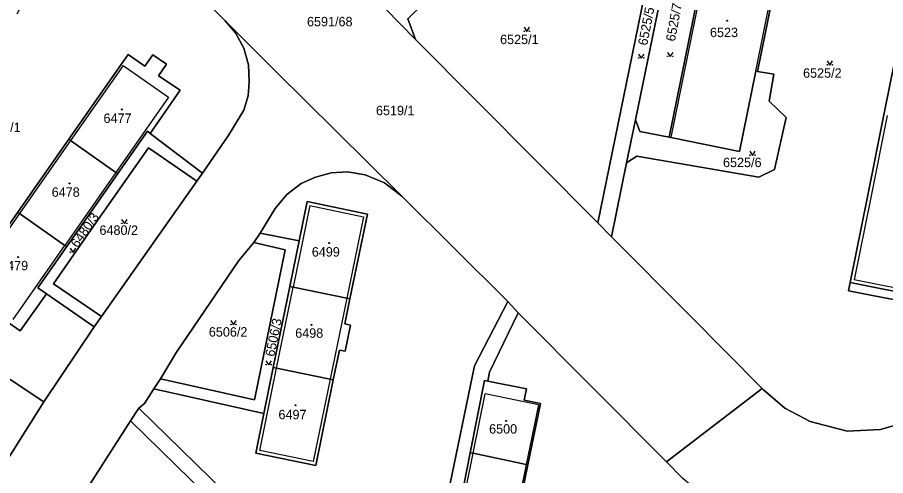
# Model space of a CAD drawing. Extents: x -596233 to -595156, y -1161235 to -1159375.
# Drawn here: x -595711.1 to -595554.5, y -1159609.9 to -1159527.2 of the extents above; entities that cross this region are included whole.
import ezdxf

# ---------------------------------------------------------------- set-up
doc = ezdxf.new("R2010")
doc.units = 0
for name, color, linetype in [('KN_CAR_KR', 7, 'Continuous'), ('KN_KULTURY', 7, 'Continuous'), ('KN_PARC_CIS_POZ', 7, 'Continuous'), ('KN_PARC_CIS_STAV', 7, 'Continuous'), ('KN_PARC_PLOCHA', 7, 'Continuous'), ('parcely_l', 7, 'Continuous')]:
    doc.layers.add(name, color=color, linetype=linetype)

msp = doc.modelspace()

# ---------------------------------------------------------------- linework, layer by layer
at = {"layer": 'KN_CAR_KR'}
for points in [[(-595584.5, -1159505.59), (-595588.88, -1159527.25)], [(-595577.93, -1159536.88), (-595572.15, -1159508.16)], [(-595588.88, -1159527.25), (-595593.26, -1159548.87)], [(-595692.04, -1159535.84), (-595701.53, -1159549.4)], [(-595692.04, -1159535.84), (-595683.87, -1159541.56)], [(-595683.87, -1159541.56), (-595693.36, -1159555.14)], [(-595554.23, -1159544.88), (-595557.19, -1159559.64)], [(-595701.53, -1159549.4), (-595710.74, -1159562.55)], [(-595693.36, -1159555.14), (-595702.57, -1159568.3)], [(-595557.19, -1159559.64), (-595560.18, -1159574.51)], [(-595658.39, -1159561.1), (-595661.39, -1159575.83)], [(-595658.39, -1159561.1), (-595648.7, -1159563.14)], [(-595710.74, -1159562.55), (-595720.09, -1159575.9)], [(-595648.7, -1159563.14), (-595651.73, -1159577.85)], [(-595711.92, -1159581.67), (-595702.57, -1159568.3)], [(-595547.76, -1159576.98), (-595560.18, -1159574.51)], [(-595664.38, -1159590.46), (-595661.39, -1159575.83)], [(-595651.73, -1159577.85), (-595654.73, -1159592.45)], [(-595667.41, -1159605.33), (-595664.38, -1159590.46)], [(-595654.73, -1159592.45), (-595657.79, -1159607.29)], [(-595628.92, -1159605.83), (-595626.74, -1159595.09)], [(-595617.12, -1159597.05), (-595626.74, -1159595.09)], [(-595617.12, -1159597.05), (-595619.32, -1159607.82)], [(-595657.79, -1159607.29), (-595667.41, -1159605.33)], [(-595632.97, -1159625.76), (-595628.92, -1159605.83)], [(-595619.32, -1159607.82), (-595623.4, -1159627.76)]]:
    msp.add_lwpolyline(points, dxfattribs=at)
at = {"layer": 'KN_KULTURY'}
for points in [[(-595619.7318, -1159528.9616), (-595619.2318, -1159529.7116), (-595618.7318, -1159528.9616)], [(-595599.0818, -1159533.7816), (-595598.5818, -1159534.5316), (-595598.0818, -1159533.7816)], [(-595593.8518, -1159533.4916), (-595593.3518, -1159534.2416), (-595592.8518, -1159533.4916)], [(-595565.0718, -1159535.0316), (-595564.5718, -1159535.7816), (-595564.0718, -1159535.0316)], [(-595579.0118, -1159551.3316), (-595578.5118, -1159552.0816), (-595578.0118, -1159551.3316)], [(-595692.3418, -1159563.6316), (-595691.8418, -1159564.3816), (-595691.3418, -1159563.6316)], [(-595701.6018, -1159568.8216), (-595701.1018, -1159569.5716), (-595700.6018, -1159568.8216)], [(-595672.6418, -1159581.8916), (-595672.1418, -1159582.6416), (-595671.6418, -1159581.8916)], [(-595666.3018, -1159589.1116), (-595665.8018, -1159589.8616), (-595665.3018, -1159589.1116)]]:
    msp.add_lwpolyline(points, dxfattribs=at)
for centre, radius in [((-595583.07, -1159527.77), 0.09), ((-595583.07, -1159527.77), 0.0398), ((-595619.682, -1159529.6614), 0.05), ((-595618.7826, -1159529.6614), 0.05), ((-595599.032, -1159534.4814), 0.05), ((-595598.1326, -1159534.4814), 0.05), ((-595593.802, -1159534.1914), 0.05), ((-595592.9026, -1159534.1914), 0.05), ((-595565.022, -1159535.7314), 0.05), ((-595564.1226, -1159535.7314), 0.05), ((-595692.27, -1159543.78), 0.09), ((-595692.27, -1159543.78), 0.0398), ((-595578.962, -1159552.0314), 0.05), ((-595578.0626, -1159552.0314), 0.05), ((-595701.73, -1159557.13), 0.09), ((-595701.73, -1159557.13), 0.0398), ((-595692.292, -1159564.3314), 0.05), ((-595691.3926, -1159564.3314), 0.05), ((-595654.87, -1159567.89), 0.09), ((-595654.87, -1159567.89), 0.0398), ((-595701.552, -1159569.5214), 0.05), ((-595700.6526, -1159569.5214), 0.05), ((-595711.01, -1159570.43), 0.09), ((-595711.01, -1159570.43), 0.0398), ((-595672.592, -1159582.5914), 0.05), ((-595671.6926, -1159582.5914), 0.05), ((-595658.08, -1159582.67), 0.09), ((-595658.08, -1159582.67), 0.0398), ((-595666.252, -1159589.8114), 0.05), ((-595665.3526, -1159589.8114), 0.05), ((-595660.97, -1159597.14), 0.09), ((-595660.97, -1159597.14), 0.0398), ((-595622.97, -1159599.97), 0.09), ((-595622.97, -1159599.97), 0.0398)]:
    msp.add_circle(centre, radius, dxfattribs=at)
at = {"layer": 'KN_PARC_PLOCHA'}
for points in [[(-595606.43, -1159564.25), (-595639.31, -1159531.13), (-595640.72, -1159527.44), (-595637.79, -1159524.59), (-595629.16, -1159518.13), (-595620.31, -1159512.57), (-595611.19, -1159507.55), (-595600.08, -1159502.72), (-595592.53, -1159500.02), (-595582.85, -1159497.24), (-595578.45, -1159496.25), (-595579.18, -1159502.45), (-595580.94, -1159503.3), (-595591.11, -1159501.44), (-595593.89, -1159503.05)], [(-595576.6, -1159507.23), (-595584.5, -1159505.59), (-595584.79, -1159505.53), (-595589.75, -1159504.93), (-595591.54, -1159506.39), (-595599.62, -1159545.64), (-595601.22, -1159553.4), (-595603.96, -1159566.74), (-595606.43, -1159564.25), (-595593.89, -1159503.05), (-595591.11, -1159501.44), (-595580.94, -1159503.3), (-595579.18, -1159502.45), (-595578.45, -1159496.25), (-595575.62, -1159495.61), (-595576.4, -1159503.21)], [(-595584.79, -1159505.53), (-595589.17, -1159527.19), (-595593.55, -1159548.81), (-595598.84, -1159547.74), (-595599.62, -1159545.64), (-595591.54, -1159506.39), (-595589.75, -1159504.93)], [(-595576.6, -1159507.23), (-595572.15, -1159508.16), (-595571.85, -1159508.22), (-595576.2, -1159529.83), (-595577.63, -1159536.93), (-595577.93, -1159536.88), (-595580.85, -1159551.39), (-595593.26, -1159548.87), (-595593.55, -1159548.81), (-595589.17, -1159527.19), (-595584.79, -1159505.53), (-595584.5, -1159505.59)], [(-595533.95, -1159533.46), (-595535.13, -1159539.41), (-595536.49, -1159539.19), (-595537.51, -1159544.29), (-595540.45, -1159543.7), (-595541.21, -1159547.47), (-595544.18, -1159562.23), (-595545.8, -1159570.27), (-595547.29, -1159577.69), (-595560.89, -1159574.98), (-595557.78, -1159559.52), (-595554.82, -1159544.76), (-595551.71, -1159529.3), (-595538.1, -1159532.03), (-595538.22, -1159532.62)], [(-595687.18, -1159548.1), (-595687.69, -1159547.71), (-595693.04, -1159555.36), (-595693.36, -1159555.14), (-595701.53, -1159549.4), (-595701.86, -1159549.17), (-595691.16, -1159533.89), (-595688.16, -1159535.98), (-595686.72, -1159533.91), (-595684.25, -1159535.64), (-595685.7, -1159537.71), (-595681.75, -1159540.29)], [(-595577.63, -1159536.93), (-595574.68, -1159537.43), (-595575.51, -1159542.3), (-595572.47, -1159545.23), (-595574.56, -1159554.6), (-595577.39, -1159556.02), (-595599.36, -1159552.19), (-595601.22, -1159553.4), (-595599.62, -1159545.64), (-595598.84, -1159547.74), (-595593.55, -1159548.81), (-595593.26, -1159548.87), (-595580.85, -1159551.39), (-595577.93, -1159536.88)], [(-595687.18, -1159548.1), (-595677.72, -1159555.27), (-595678.76, -1159556.74), (-595687.5, -1159550.68), (-595697.8, -1159565.47), (-595704.6, -1159575.22), (-595695.96, -1159581.17), (-595697.26, -1159583.01), (-595705.88, -1159577.04), (-595707.44, -1159575.96), (-595702.24, -1159568.53), (-595693.04, -1159555.36), (-595687.69, -1159547.71)], [(-595693.04, -1159555.36), (-595702.24, -1159568.53), (-595702.57, -1159568.3), (-595710.74, -1159562.55), (-595711.07, -1159562.32), (-595701.86, -1159549.17), (-595701.53, -1159549.4), (-595693.36, -1159555.14)], [(-595678.76, -1159556.74), (-595695.96, -1159581.17), (-595704.6, -1159575.22), (-595697.8, -1159565.47), (-595687.5, -1159550.68)], [(-595651.14, -1159577.97), (-595651.73, -1159577.85), (-595661.39, -1159575.83), (-595661.98, -1159575.71), (-595660.31, -1159567.5), (-595658.86, -1159560.39), (-595647.99, -1159562.67)], [(-595702.24, -1159568.53), (-595707.44, -1159575.96), (-595705.88, -1159577.04), (-595710.64, -1159583.75), (-595715.29, -1159580.52), (-595716.74, -1159582.57), (-595719.25, -1159580.8), (-595717.8, -1159578.75), (-595721, -1159576.49), (-595711.07, -1159562.32), (-595710.74, -1159562.55), (-595702.57, -1159568.3)], [(-595660.31, -1159567.5), (-595661.98, -1159575.71), (-595664.97, -1159590.34), (-595666.66, -1159598.66), (-595686.5, -1159594.21), (-595685.32, -1159592.41), (-595668.33, -1159596.19), (-595662.83, -1159569.09), (-595668.47, -1159567.77), (-595667.32, -1159566.09)], [(-595685.32, -1159592.41), (-595682.43, -1159587.55), (-595671.17, -1159571.03), (-595668.47, -1159567.77), (-595662.83, -1159569.09), (-595668.33, -1159596.19)], [(-595531.75, -1159572.57), (-595532.34, -1159575.46), (-595541.92, -1159573.95), (-595543.21, -1159580.02), (-595561.2, -1159576.51), (-595560.89, -1159574.98), (-595547.29, -1159577.69), (-595545.8, -1159570.27)], [(-595651.14, -1159577.97), (-595652.07, -1159582.49), (-595651.04, -1159582.7), (-595652.01, -1159587.41), (-595653.04, -1159587.19), (-595654.14, -1159592.57), (-595654.73, -1159592.45), (-595664.38, -1159590.46), (-595664.97, -1159590.34), (-595661.98, -1159575.71), (-595661.39, -1159575.83), (-595651.73, -1159577.85)], [(-595620.82, -1159580.48), (-595625.95, -1159591.21), (-595626.27, -1159592.78), (-595626.86, -1159592.66), (-595629.44, -1159605.72), (-595633.37, -1159625.68), (-595635.51, -1159636.52), (-595638.15, -1159635.97), (-595628.65, -1159590.07), (-595622.65, -1159578.44)], [(-595654.14, -1159592.57), (-595657.32, -1159608), (-595668.12, -1159605.8), (-595666.66, -1159598.66), (-595664.97, -1159590.34), (-595664.38, -1159590.46), (-595654.73, -1159592.45)], [(-595626.27, -1159592.78), (-595619.31, -1159594.19), (-595619.72, -1159596.21), (-595616.77, -1159596.82), (-595619.04, -1159607.88), (-595619.32, -1159607.82), (-595628.92, -1159605.83), (-595629.44, -1159605.72), (-595626.86, -1159592.66)], [(-595690.74, -1159599.96), (-595689.2, -1159597.67), (-595650.5, -1159635.54), (-595618.62, -1159667.25), (-595612.42, -1159674.39), (-595607.88, -1159681.98), (-595607.2, -1159692.47), (-595607.63, -1159696.35), (-595693.56, -1159680.66), (-595660.9, -1159629.13)], [(-595619.04, -1159607.88), (-595623.12, -1159627.82), (-595623.4, -1159627.76), (-595632.97, -1159625.76), (-595633.37, -1159625.68), (-595629.44, -1159605.72), (-595628.92, -1159605.83), (-595619.32, -1159607.82)]]:
    msp.add_lwpolyline(points, close=True, dxfattribs=at)
for points in [[(-595711.18, -1159526.51), (-595709.62, -1159523.57), (-595696.38, -1159505.19), (-595673.68, -1159527.8), (-595671.76, -1159529.98), (-595670.29, -1159532.72), (-595669.43, -1159535.71), (-595669.3, -1159538.8), (-595669.52, -1159541.31), (-595670.31, -1159543.92), (-595672.99, -1159548.38), (-595677.72, -1159555.27), (-595687.18, -1159548.1), (-595681.75, -1159540.29), (-595685.7, -1159537.71), (-595684.25, -1159535.64), (-595686.72, -1159533.91), (-595688.16, -1159535.98), (-595691.16, -1159533.89), (-595701.86, -1159549.17), (-595711.07, -1159562.32), (-595721, -1159576.49)], [(-595644.79, -1159525.59), (-595639.31, -1159531.13), (-595606.43, -1159564.25), (-595603.96, -1159566.74), (-595589.96, -1159580.84), (-595576.77, -1159594.15), (-595594.01, -1159607.39), (-595620.82, -1159580.48), (-595622.65, -1159578.44), (-595641.79, -1159559.43), (-595653.71, -1159547.64), (-595664.39, -1159537.05), (-595673.68, -1159527.8), (-595696.38, -1159505.19)], [(-595547.73, -1159599.31), (-595555.45, -1159601.55), (-595561.42, -1159601.83), (-595568.12, -1159600.06), (-595572.68, -1159597.67), (-595576.53, -1159594.39), (-595576.77, -1159594.15), (-595589.96, -1159580.84), (-595603.96, -1159566.74), (-595601.22, -1159553.4), (-595599.36, -1159552.19), (-595577.39, -1159556.02), (-595574.56, -1159554.6), (-595572.47, -1159545.23), (-595575.51, -1159542.3), (-595574.68, -1159537.43), (-595577.63, -1159536.93), (-595576.2, -1159529.83), (-595571.85, -1159508.22)], [(-595637.79, -1159524.59), (-595640.72, -1159527.44), (-595639.31, -1159531.13), (-595644.79, -1159525.59)], [(-595714.46, -1159609.36), (-595706.34, -1159596.54), (-595697.26, -1159583.01), (-595695.96, -1159581.17), (-595678.76, -1159556.74), (-595677.72, -1159555.27), (-595672.99, -1159548.38), (-595670.31, -1159543.92), (-595669.52, -1159541.31), (-595669.3, -1159538.8), (-595669.43, -1159535.71), (-595670.29, -1159532.72), (-595671.76, -1159529.98), (-595673.68, -1159527.8), (-595664.39, -1159537.05), (-595653.71, -1159547.64), (-595641.79, -1159559.43), (-595644.92, -1159557.04), (-595648.39, -1159555.6), (-595651.6, -1159555.05), (-595654.53, -1159555.21), (-595657.37, -1159555.98), (-595659.93, -1159557.15), (-595662.5, -1159559.12), (-595664.61, -1159561.63), (-595667.32, -1159566.09), (-595668.47, -1159567.77), (-595671.17, -1159571.03), (-595682.43, -1159587.55), (-595685.32, -1159592.41), (-595686.5, -1159594.21), (-595688.21, -1159596.81), (-595689.2, -1159597.67), (-595690.74, -1159599.96), (-595705.83, -1159623.57)], [(-595551.71, -1159529.3), (-595554.82, -1159544.76), (-595557.78, -1159559.52), (-595560.89, -1159574.98), (-595561.2, -1159576.51), (-595543.21, -1159580.02)], [(-595650.5, -1159635.54), (-595689.2, -1159597.67), (-595688.21, -1159596.81), (-595686.5, -1159594.21), (-595666.66, -1159598.66), (-595668.12, -1159605.8), (-595657.32, -1159608), (-595654.14, -1159592.57), (-595653.04, -1159587.19), (-595652.01, -1159587.41), (-595651.04, -1159582.7), (-595652.07, -1159582.49), (-595651.14, -1159577.97), (-595647.99, -1159562.67), (-595658.86, -1159560.39), (-595660.31, -1159567.5), (-595667.32, -1159566.09), (-595664.61, -1159561.63), (-595662.5, -1159559.12), (-595659.93, -1159557.15), (-595657.37, -1159555.98), (-595654.53, -1159555.21), (-595651.6, -1159555.05), (-595648.39, -1159555.6), (-595644.92, -1159557.04), (-595641.79, -1159559.43), (-595622.65, -1159578.44), (-595628.65, -1159590.07), (-595638.15, -1159635.97)], [(-595743.99, -1159571.56), (-595706.34, -1159596.54), (-595714.46, -1159609.36)], [(-595715.29, -1159580.52), (-595710.64, -1159583.75), (-595705.88, -1159577.04), (-595697.26, -1159583.01), (-595706.34, -1159596.54), (-595743.99, -1159571.56)], [(-595623.12, -1159627.82), (-595619.04, -1159607.88), (-595616.77, -1159596.82), (-595619.72, -1159596.21), (-595619.31, -1159594.19), (-595626.27, -1159592.78), (-595625.95, -1159591.21), (-595620.82, -1159580.48), (-595594.01, -1159607.39), (-595591.06, -1159610.35)], [(-595552.61, -1159632.7), (-595559.21, -1159628.44), (-595575.76, -1159621.08), (-595581.95, -1159617.21), (-595588.81, -1159612.31), (-595591.06, -1159610.35), (-595594.01, -1159607.39), (-595576.77, -1159594.15), (-595576.53, -1159594.39), (-595572.68, -1159597.67), (-595568.12, -1159600.06), (-595561.42, -1159601.83), (-595555.45, -1159601.55), (-595547.73, -1159599.31)], [(-595705.83, -1159623.57), (-595690.74, -1159599.96), (-595660.9, -1159629.13)]]:
    msp.add_lwpolyline(points, dxfattribs=at)
at = {"layer": 'parcely_l'}
for points in [[(-595639.31, -1159531.13), (-595640.72, -1159527.44), (-595637.79, -1159524.59), (-595629.16, -1159518.13), (-595620.31, -1159512.57), (-595611.19, -1159507.55), (-595600.08, -1159502.72), (-595592.53, -1159500.02), (-595582.85, -1159497.24), (-595578.45, -1159496.25)], [(-595578.45, -1159496.25), (-595579.18, -1159502.45), (-595580.94, -1159503.3), (-595591.11, -1159501.44), (-595593.89, -1159503.05), (-595606.43, -1159564.25)], [(-595696.38, -1159505.19), (-595673.68, -1159527.8)], [(-595584.79, -1159505.53), (-595589.75, -1159504.93), (-595591.54, -1159506.39), (-595599.62, -1159545.64)], [(-595593.55, -1159548.81), (-595589.17, -1159527.19), (-595584.79, -1159505.53)], [(-595576.6, -1159507.23), (-595572.15, -1159508.16), (-595571.85, -1159508.22), (-595576.2, -1159529.83), (-595577.63, -1159536.93)], [(-595639.31, -1159531.13), (-595644.79, -1159525.59)], [(-595673.68, -1159527.8), (-595671.76, -1159529.98), (-595670.29, -1159532.72), (-595669.43, -1159535.71), (-595669.3, -1159538.8), (-595669.52, -1159541.31), (-595670.31, -1159543.92), (-595672.99, -1159548.38), (-595677.72, -1159555.27)], [(-595673.68, -1159527.8), (-595664.39, -1159537.05), (-595653.71, -1159547.64), (-595641.79, -1159559.43)], [(-595560.89, -1159574.98), (-595557.78, -1159559.52), (-595554.82, -1159544.76), (-595551.71, -1159529.3)], [(-595606.43, -1159564.25), (-595639.31, -1159531.13)], [(-595687.18, -1159548.1), (-595681.75, -1159540.29), (-595685.7, -1159537.71), (-595684.25, -1159535.64), (-595686.72, -1159533.91), (-595688.16, -1159535.98), (-595691.16, -1159533.89), (-595701.86, -1159549.17)], [(-595577.63, -1159536.93), (-595574.68, -1159537.43), (-595575.51, -1159542.3), (-595572.47, -1159545.23), (-595574.56, -1159554.6), (-595577.39, -1159556.02), (-595599.36, -1159552.19), (-595601.22, -1159553.4)], [(-595577.63, -1159536.93), (-595577.93, -1159536.88), (-595580.85, -1159551.39), (-595593.26, -1159548.87), (-595593.55, -1159548.81)], [(-595599.62, -1159545.64), (-595601.22, -1159553.4)], [(-595599.62, -1159545.64), (-595598.84, -1159547.74), (-595593.55, -1159548.81)], [(-595687.18, -1159548.1), (-595687.69, -1159547.71), (-595693.04, -1159555.36)], [(-595701.86, -1159549.17), (-595711.07, -1159562.32)], [(-595693.04, -1159555.36), (-595693.36, -1159555.14), (-595701.53, -1159549.4), (-595701.86, -1159549.17)], [(-595677.72, -1159555.27), (-595687.18, -1159548.1)], [(-595695.96, -1159581.17), (-595704.6, -1159575.22), (-595697.8, -1159565.47), (-595687.5, -1159550.68), (-595678.76, -1159556.74)], [(-595601.22, -1159553.4), (-595603.96, -1159566.74)], [(-595702.24, -1159568.53), (-595693.04, -1159555.36)], [(-595678.76, -1159556.74), (-595677.72, -1159555.27)], [(-595667.32, -1159566.09), (-595664.61, -1159561.63), (-595662.5, -1159559.12), (-595659.93, -1159557.15), (-595657.37, -1159555.98), (-595654.53, -1159555.21), (-595651.6, -1159555.05), (-595648.39, -1159555.6), (-595644.92, -1159557.04), (-595641.79, -1159559.43)], [(-595678.76, -1159556.74), (-595695.96, -1159581.17)], [(-595651.14, -1159577.97), (-595647.99, -1159562.67), (-595658.86, -1159560.39), (-595660.31, -1159567.5)], [(-595641.79, -1159559.43), (-595622.65, -1159578.44)], [(-595711.07, -1159562.32), (-595721, -1159576.49), (-595717.8, -1159578.75), (-595719.25, -1159580.8), (-595716.74, -1159582.57), (-595715.29, -1159580.52), (-595710.64, -1159583.75), (-595705.88, -1159577.04)], [(-595711.07, -1159562.32), (-595710.74, -1159562.55), (-595702.57, -1159568.3), (-595702.24, -1159568.53)], [(-595603.96, -1159566.74), (-595606.43, -1159564.25)], [(-595667.32, -1159566.09), (-595668.47, -1159567.77)], [(-595660.31, -1159567.5), (-595667.32, -1159566.09)], [(-595576.77, -1159594.15), (-595589.96, -1159580.84), (-595603.96, -1159566.74)], [(-595668.47, -1159567.77), (-595671.17, -1159571.03), (-595682.43, -1159587.55), (-595685.32, -1159592.41)], [(-595668.47, -1159567.77), (-595662.83, -1159569.09), (-595668.33, -1159596.19), (-595685.32, -1159592.41)], [(-595660.31, -1159567.5), (-595661.98, -1159575.71)], [(-595702.24, -1159568.53), (-595707.44, -1159575.96), (-595705.88, -1159577.04)], [(-595560.89, -1159574.98), (-595547.29, -1159577.69), (-595545.8, -1159570.27)], [(-595706.34, -1159596.54), (-595743.99, -1159571.56)], [(-595532.34, -1159575.46), (-595541.92, -1159573.95), (-595543.21, -1159580.02), (-595561.2, -1159576.51), (-595560.89, -1159574.98)], [(-595661.98, -1159575.71), (-595664.97, -1159590.34)], [(-595661.98, -1159575.71), (-595661.39, -1159575.83), (-595651.73, -1159577.85), (-595651.14, -1159577.97)], [(-595705.88, -1159577.04), (-595697.26, -1159583.01)], [(-595654.14, -1159592.57), (-595653.04, -1159587.19), (-595652.01, -1159587.41), (-595651.04, -1159582.7), (-595652.07, -1159582.49), (-595651.14, -1159577.97)], [(-595622.65, -1159578.44), (-595628.65, -1159590.07), (-595638.15, -1159635.97), (-595635.51, -1159636.52)], [(-595620.82, -1159580.48), (-595622.65, -1159578.44)], [(-595626.27, -1159592.78), (-595625.95, -1159591.21), (-595620.82, -1159580.48)], [(-595620.82, -1159580.48), (-595594.01, -1159607.39)], [(-595697.26, -1159583.01), (-595695.96, -1159581.17)], [(-595697.26, -1159583.01), (-595706.34, -1159596.54)], [(-595576.77, -1159594.15), (-595576.53, -1159594.39), (-595572.68, -1159597.67), (-595568.12, -1159600.06), (-595561.42, -1159601.83), (-595555.45, -1159601.55), (-595547.73, -1159599.31), (-595542.6, -1159596.31), (-595537.85, -1159591.18), (-595535.12, -1159586.64)], [(-595664.97, -1159590.34), (-595666.66, -1159598.66)], [(-595654.14, -1159592.57), (-595654.73, -1159592.45), (-595664.38, -1159590.46), (-595664.97, -1159590.34)], [(-595685.32, -1159592.41), (-595686.5, -1159594.21)], [(-595666.66, -1159598.66), (-595668.12, -1159605.8), (-595657.32, -1159608), (-595654.14, -1159592.57)], [(-595626.27, -1159592.78), (-595626.86, -1159592.66), (-595629.44, -1159605.72)], [(-595619.04, -1159607.88), (-595616.77, -1159596.82), (-595619.72, -1159596.21), (-595619.31, -1159594.19), (-595626.27, -1159592.78)], [(-595689.2, -1159597.67), (-595688.21, -1159596.81), (-595686.5, -1159594.21)], [(-595686.5, -1159594.21), (-595666.66, -1159598.66)], [(-595594.01, -1159607.39), (-595576.77, -1159594.15)], [(-595706.34, -1159596.54), (-595714.46, -1159609.36)], [(-595689.2, -1159597.67), (-595650.5, -1159635.54), (-595618.62, -1159667.25), (-595612.42, -1159674.39), (-595607.88, -1159681.98), (-595607.2, -1159692.47), (-595607.63, -1159696.35), (-595693.56, -1159680.66), (-595660.9, -1159629.13), (-595690.74, -1159599.96)], [(-595690.74, -1159599.96), (-595689.2, -1159597.67)], [(-595705.83, -1159623.57), (-595690.74, -1159599.96)], [(-595633.37, -1159625.68), (-595629.44, -1159605.72)], [(-595629.44, -1159605.72), (-595628.92, -1159605.83), (-595619.32, -1159607.82), (-595619.04, -1159607.88)], [(-595591.06, -1159610.35), (-595594.01, -1159607.39)], [(-595619.04, -1159607.88), (-595623.12, -1159627.82)]]:
    msp.add_lwpolyline(points, dxfattribs=at)

# ---------------------------------------------------------------- texts
at = {"layer": 'KN_PARC_CIS_POZ'}
for s, rotation, p in [('6525/5', 79.102083, (-595597.5206, -1159532.3298)), ('6525/7', 79.714648, (-595592.5, -1159531.5992)), ('6480/3', 55.151372, (-595700.2723, -1159568.8728)), ('6506/3', 78.6579, (-595664.7873, -1159588.4826))]:
    msp.add_text(s, height=1.7, rotation=rotation, dxfattribs=at).set_placement(p)
for s, p in [('6591/68', (-595658.8916, -1159528.78)), ('6525/1', (-595624.0566, -1159531.99)), ('6525/2', (-595569.3966, -1159538.06)), ('6519/1', (-595646.4466, -1159544.82)), ('6480/1', (-595717.4966, -1159547.85)), ('6525/6', (-595583.8366, -1159554.19)), ('6480/2', (-595696.3266, -1159566.41)), ('6506/2', (-595676.5966, -1159584.77))]:
    msp.add_text(s, height=1.7, dxfattribs=at).set_placement(p)
at = {"layer": 'KN_PARC_CIS_STAV'}
for s, p in [('6523', (-595586.1866, -1159530.73)), ('6477', (-595695.5966, -1159546.21)), ('6478', (-595704.9466, -1159559.54)), ('6499', (-595658.0266, -1159570.33)), ('6479', (-595714.2566, -1159572.8)), ('6498', (-595661.0166, -1159584.98)), ('6497', (-595664.0366, -1159599.68)), ('6500', (-595626.0366, -1159602.27))]:
    msp.add_text(s, height=1.7, dxfattribs=at).set_placement(p)

doc.saveas('drawing.dxf')
